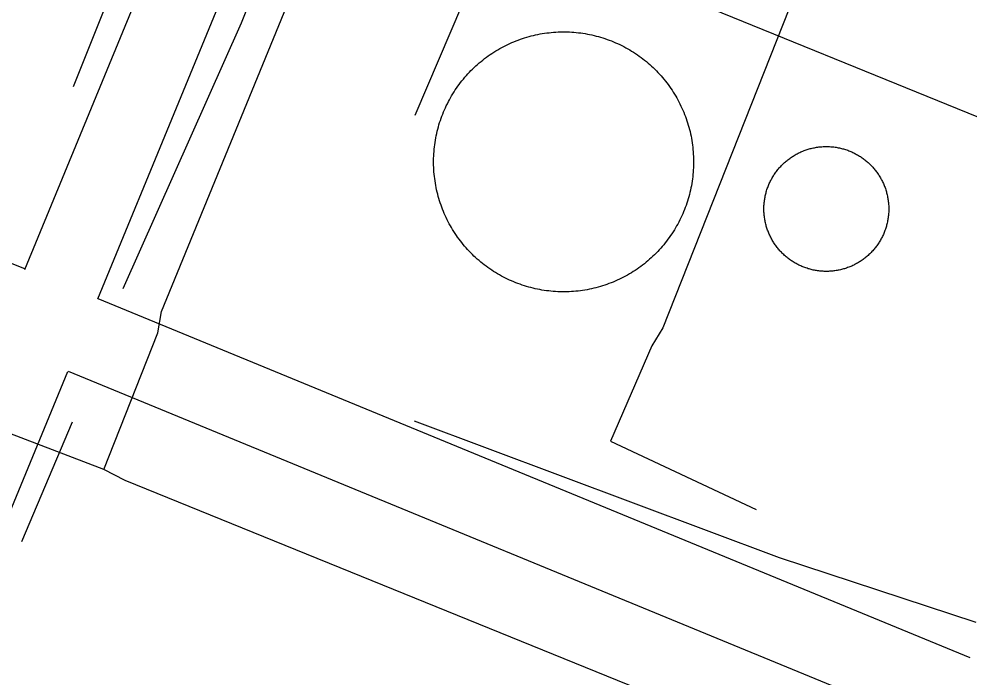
# Model space of a CAD drawing. Extents: x 3567028 to 3605064, y 510945 to 536587.
# Drawn here: x 3589887.8 to 3590250.8, y 518396.7 to 518648.2 of the extents above; entities that cross this region are included whole.
import ezdxf

# ---------------------------------------------------------------- set-up
doc = ezdxf.new("R2010")
doc.units = 0
for name, color, linetype in [('V-DOMW-TANK', 7, 'Continuous'), ('V-ROAD-CNTR', 7, 'Continuous'), ('V-TOPO-SHOR', 7, 'Continuous'), ('V-UTIL-LINE', 7, 'Continuous')]:
    doc.layers.add(name, color=color, linetype=linetype)

msp = doc.modelspace()

# ---------------------------------------------------------------- linework, layer by layer
at = {"layer": 'V-DOMW-TANK'}
for points in [[(3590058.58, 518626.63), (3590059.16, 518627.27), (3590059.75, 518627.9), (3590060.35, 518628.52), (3590060.97, 518629.13), (3590061.59, 518629.73), (3590062.23, 518630.33), (3590062.87, 518630.9), (3590063.52, 518631.47), (3590064.19, 518632.03), (3590064.86, 518632.57), (3590065.54, 518633.1), (3590066.24, 518633.62), (3590066.94, 518634.13), (3590067.65, 518634.63), (3590068.37, 518635.11), (3590069.09, 518635.58), (3590069.83, 518636.04), (3590070.57, 518636.48), (3590071.32, 518636.92), (3590072.08, 518637.33), (3590072.85, 518637.74), (3590073.62, 518638.13), (3590074.4, 518638.51), (3590075.18, 518638.88), (3590075.97, 518639.23), (3590076.77, 518639.56), (3590077.57, 518639.89), (3590078.38, 518640.2), (3590079.2, 518640.49), (3590080.02, 518640.77), (3590080.84, 518641.04), (3590081.67, 518641.29), (3590082.5, 518641.53), (3590083.34, 518641.75), (3590084.18, 518641.96), (3590085.02, 518642.15), (3590085.87, 518642.33), (3590086.72, 518642.5), (3590087.57, 518642.65), (3590088.43, 518642.78), (3590089.29, 518642.9), (3590090.15, 518643), (3590091, 518643.09), (3590091.87, 518643.17), (3590092.73, 518643.23), (3590093.6, 518643.27), (3590094.46, 518643.3), (3590095.33, 518643.31), (3590096.2, 518643.31), (3590097.06, 518643.3), (3590097.93, 518643.27), (3590098.79, 518643.22), (3590099.65, 518643.16), (3590100.52, 518643.08), (3590101.38, 518642.99), (3590102.24, 518642.88), (3590103.1, 518642.76), (3590103.95, 518642.63), (3590104.81, 518642.47), (3590105.65, 518642.31), (3590106.5, 518642.13), (3590107.34, 518641.93), (3590108.18, 518641.72), (3590109.02, 518641.49), (3590109.85, 518641.25), (3590110.68, 518641), (3590111.5, 518640.73), (3590112.32, 518640.45), (3590113.13, 518640.15), (3590113.94, 518639.84), (3590114.74, 518639.52), (3590115.54, 518639.17), (3590116.33, 518638.82), (3590117.12, 518638.45), (3590117.89, 518638.08), (3590118.66, 518637.68), (3590119.43, 518637.27), (3590120.18, 518636.85), (3590120.93, 518636.42), (3590121.67, 518635.97), (3590122.41, 518635.51), (3590123.13, 518635.04), (3590123.85, 518634.55), (3590124.56, 518634.06), (3590125.26, 518633.55), (3590125.95, 518633.02), (3590126.63, 518632.49), (3590127.3, 518631.94), (3590127.97, 518631.39), (3590128.62, 518630.82), (3590129.26, 518630.24), (3590129.9, 518629.65), (3590130.52, 518629.04), (3590131.13, 518628.43), (3590131.73, 518627.81), (3590132.32, 518627.17), (3590132.9, 518626.53), (3590133.46, 518625.88), (3590134.02, 518625.21), (3590134.56, 518624.54)], [(3590069.72, 518551.43), (3590068.98, 518551.89), (3590068.26, 518552.37), (3590067.54, 518552.85), (3590066.83, 518553.35), (3590066.13, 518553.86), (3590065.44, 518554.38), (3590064.76, 518554.91), (3590064.09, 518555.46), (3590063.43, 518556.02), (3590062.77, 518556.59), (3590062.13, 518557.17), (3590061.5, 518557.76), (3590060.88, 518558.36), (3590060.27, 518558.98), (3590059.67, 518559.6), (3590059.08, 518560.23), (3590058.5, 518560.88), (3590057.93, 518561.53), (3590057.37, 518562.19), (3590056.83, 518562.87), (3590056.3, 518563.55), (3590055.78, 518564.24), (3590055.27, 518564.95), (3590054.77, 518565.65), (3590054.29, 518566.37), (3590053.82, 518567.1), (3590053.36, 518567.84), (3590052.92, 518568.58), (3590052.48, 518569.33), (3590052.06, 518570.09), (3590051.66, 518570.85), (3590051.27, 518571.62), (3590050.89, 518572.4), (3590050.52, 518573.19), (3590050.17, 518573.98), (3590049.83, 518574.78), (3590049.51, 518575.58), (3590049.2, 518576.39), (3590048.91, 518577.2), (3590048.63, 518578.02), (3590048.36, 518578.85), (3590048.11, 518579.67), (3590047.87, 518580.51), (3590047.65, 518581.34), (3590047.44, 518582.18), (3590047.25, 518583.03), (3590047.07, 518583.88), (3590046.9, 518584.72), (3590046.75, 518585.58), (3590046.62, 518586.43), (3590046.5, 518587.29), (3590046.4, 518588.15), (3590046.31, 518589.01), (3590046.23, 518589.88), (3590046.17, 518590.74), (3590046.13, 518591.6), (3590046.1, 518592.47), (3590046.08, 518593.33), (3590046.08, 518594.2), (3590046.1, 518595.07), (3590046.13, 518595.93), (3590046.18, 518596.79), (3590046.24, 518597.66), (3590046.32, 518598.52), (3590046.41, 518599.38), (3590046.52, 518600.24), (3590046.64, 518601.1), (3590046.77, 518601.95), (3590046.93, 518602.81), (3590047.09, 518603.66), (3590047.27, 518604.5), (3590047.47, 518605.35), (3590047.68, 518606.19), (3590047.91, 518607.02), (3590048.14, 518607.86), (3590048.4, 518608.68), (3590048.67, 518609.51), (3590048.95, 518610.32), (3590049.25, 518611.14), (3590049.56, 518611.95), (3590049.89, 518612.75), (3590050.22, 518613.54), (3590050.58, 518614.34), (3590050.94, 518615.12), (3590051.33, 518615.9), (3590051.72, 518616.67), (3590052.13, 518617.43), (3590052.55, 518618.19), (3590052.98, 518618.94), (3590053.43, 518619.68), (3590053.89, 518620.42), (3590054.36, 518621.14), (3590054.85, 518621.86), (3590055.34, 518622.57), (3590055.85, 518623.27), (3590056.38, 518623.96), (3590056.91, 518624.64), (3590057.46, 518625.31), (3590058.01, 518625.98), (3590058.58, 518626.63)], [(3590134.56, 518624.54), (3590135.1, 518623.85), (3590135.62, 518623.16), (3590136.12, 518622.46), (3590136.62, 518621.75), (3590137.1, 518621.03), (3590137.58, 518620.3), (3590138.03, 518619.57), (3590138.48, 518618.83), (3590138.91, 518618.08), (3590139.33, 518617.32), (3590139.73, 518616.55), (3590140.13, 518615.78), (3590140.5, 518615), (3590140.87, 518614.22), (3590141.22, 518613.43), (3590141.56, 518612.63), (3590141.88, 518611.83), (3590142.19, 518611.02), (3590142.49, 518610.2), (3590142.77, 518609.38), (3590143.04, 518608.56), (3590143.29, 518607.73), (3590143.52, 518606.9), (3590143.75, 518606.06), (3590143.95, 518605.22), (3590144.15, 518604.38), (3590144.33, 518603.53), (3590144.49, 518602.68), (3590144.64, 518601.83), (3590144.77, 518600.97), (3590144.89, 518600.11), (3590145, 518599.25), (3590145.09, 518598.39), (3590145.16, 518597.53), (3590145.22, 518596.67), (3590145.27, 518595.8), (3590145.3, 518594.94), (3590145.31, 518594.07), (3590145.31, 518593.21), (3590145.29, 518592.34), (3590145.26, 518591.47), (3590145.21, 518590.61), (3590145.15, 518589.74), (3590145.08, 518588.88), (3590144.98, 518588.02), (3590144.88, 518587.16), (3590144.75, 518586.31), (3590144.62, 518585.45), (3590144.47, 518584.6), (3590144.3, 518583.75), (3590144.12, 518582.9), (3590143.92, 518582.06), (3590143.71, 518581.22), (3590143.49, 518580.38), (3590143.25, 518579.55), (3590142.99, 518578.72), (3590142.73, 518577.9), (3590142.44, 518577.08), (3590142.15, 518576.27), (3590141.83, 518575.46)], [(3590177.47, 518590.73), (3590177.74, 518591.04), (3590178.01, 518591.36), (3590178.28, 518591.67), (3590178.56, 518591.98), (3590178.85, 518592.28), (3590179.14, 518592.58), (3590179.44, 518592.87), (3590179.74, 518593.15), (3590180.05, 518593.43), (3590180.36, 518593.71), (3590180.68, 518593.98), (3590181, 518594.24), (3590181.32, 518594.5), (3590181.65, 518594.76), (3590181.99, 518595), (3590182.33, 518595.24), (3590182.67, 518595.48), (3590183.02, 518595.71), (3590183.37, 518595.93), (3590183.72, 518596.15), (3590184.08, 518596.36), (3590184.44, 518596.57), (3590184.81, 518596.77), (3590185.18, 518596.96), (3590185.55, 518597.14), (3590185.92, 518597.32), (3590186.3, 518597.49), (3590186.69, 518597.66), (3590187.07, 518597.82), (3590187.46, 518597.97), (3590187.85, 518598.12), (3590188.24, 518598.25), (3590188.63, 518598.39), (3590189.03, 518598.51), (3590189.43, 518598.63), (3590189.83, 518598.74), (3590190.23, 518598.84), (3590190.64, 518598.94), (3590191.04, 518599.03), (3590191.45, 518599.11), (3590191.86, 518599.19), (3590192.27, 518599.26), (3590192.68, 518599.32), (3590193.09, 518599.37), (3590193.51, 518599.42), (3590193.92, 518599.46), (3590194.33, 518599.49), (3590194.75, 518599.52), (3590195.17, 518599.53), (3590195.58, 518599.55), (3590196, 518599.55), (3590196.41, 518599.54), (3590196.83, 518599.53), (3590197.25, 518599.52), (3590197.66, 518599.49), (3590198.08, 518599.46), (3590198.49, 518599.42), (3590198.9, 518599.37), (3590199.31, 518599.32), (3590199.73, 518599.25), (3590200.14, 518599.18), (3590200.54, 518599.11), (3590200.95, 518599.03), (3590201.36, 518598.94), (3590201.76, 518598.84), (3590202.17, 518598.73), (3590202.57, 518598.62), (3590202.96, 518598.5), (3590203.36, 518598.38), (3590203.76, 518598.24), (3590204.15, 518598.11), (3590204.54, 518597.96), (3590204.92, 518597.81), (3590205.31, 518597.65), (3590205.69, 518597.48), (3590206.07, 518597.31), (3590206.44, 518597.13), (3590206.82, 518596.95), (3590207.18, 518596.75), (3590207.55, 518596.55), (3590207.91, 518596.35), (3590208.27, 518596.14), (3590208.62, 518595.92), (3590208.97, 518595.7), (3590209.32, 518595.47), (3590209.66, 518595.23), (3590210, 518594.99), (3590210.34, 518594.74), (3590210.67, 518594.49), (3590210.99, 518594.23), (3590211.31, 518593.97), (3590211.63, 518593.7), (3590211.94, 518593.42), (3590212.25, 518593.14), (3590212.55, 518592.85), (3590212.85, 518592.56), (3590213.14, 518592.26), (3590213.42, 518591.96), (3590213.7, 518591.66), (3590213.98, 518591.34)], [(3590213.98, 518591.34), (3590214.25, 518591.03), (3590214.51, 518590.71), (3590214.77, 518590.38), (3590215.02, 518590.05), (3590215.27, 518589.72), (3590215.51, 518589.38), (3590215.75, 518589.03), (3590215.98, 518588.69), (3590216.2, 518588.34), (3590216.42, 518587.98), (3590216.63, 518587.62), (3590216.83, 518587.26), (3590217.03, 518586.9), (3590217.22, 518586.53), (3590217.41, 518586.15), (3590217.59, 518585.78), (3590217.76, 518585.4), (3590217.93, 518585.02), (3590218.09, 518584.63), (3590218.24, 518584.25), (3590218.38, 518583.86), (3590218.52, 518583.47), (3590218.65, 518583.07), (3590218.78, 518582.68), (3590218.9, 518582.28), (3590219.01, 518581.87), (3590219.11, 518581.47), (3590219.21, 518581.07), (3590219.3, 518580.66), (3590219.38, 518580.25), (3590219.46, 518579.84), (3590219.52, 518579.43), (3590219.58, 518579.02), (3590219.64, 518578.61), (3590219.69, 518578.2), (3590219.73, 518577.78), (3590219.76, 518577.37), (3590219.78, 518576.95), (3590219.8, 518576.54), (3590219.81, 518576.12), (3590219.82, 518575.71), (3590219.81, 518575.29), (3590219.8, 518574.87), (3590219.78, 518574.46), (3590219.76, 518574.04), (3590219.72, 518573.63), (3590219.68, 518573.22), (3590219.64, 518572.8), (3590219.58, 518572.39), (3590219.52, 518571.98), (3590219.45, 518571.57), (3590219.38, 518571.16), (3590219.29, 518570.75), (3590219.2, 518570.35), (3590219.1, 518569.94), (3590219, 518569.54), (3590218.89, 518569.14), (3590218.77, 518568.74), (3590218.65, 518568.34), (3590218.51, 518567.95)], [(3590184.42, 518554.88), (3590184.06, 518555.09), (3590183.7, 518555.3), (3590183.35, 518555.51), (3590183, 518555.74), (3590182.65, 518555.97), (3590182.31, 518556.2), (3590181.97, 518556.45), (3590181.63, 518556.69), (3590181.3, 518556.95), (3590180.98, 518557.21), (3590180.66, 518557.47), (3590180.34, 518557.74), (3590180.03, 518558.02), (3590179.73, 518558.3), (3590179.42, 518558.58), (3590179.13, 518558.88), (3590178.83, 518559.17), (3590178.55, 518559.47), (3590178.27, 518559.78), (3590177.99, 518560.09), (3590177.72, 518560.41), (3590177.46, 518560.73), (3590177.2, 518561.05), (3590176.95, 518561.39), (3590176.7, 518561.72), (3590176.46, 518562.06), (3590176.23, 518562.4), (3590175.99, 518562.75), (3590175.77, 518563.1), (3590175.55, 518563.45), (3590175.34, 518563.81), (3590175.14, 518564.17), (3590174.94, 518564.54), (3590174.75, 518564.91), (3590174.56, 518565.28), (3590174.38, 518565.66), (3590174.21, 518566.04), (3590174.04, 518566.42), (3590173.89, 518566.8), (3590173.73, 518567.19), (3590173.59, 518567.58), (3590173.45, 518567.97), (3590173.32, 518568.36), (3590173.19, 518568.76), (3590173.08, 518569.16), (3590172.96, 518569.56), (3590172.86, 518569.97), (3590172.77, 518570.37), (3590172.67, 518570.78), (3590172.59, 518571.18), (3590172.51, 518571.59), (3590172.45, 518572), (3590172.39, 518572.41), (3590172.33, 518572.83), (3590172.28, 518573.24), (3590172.24, 518573.65), (3590172.21, 518574.07), (3590172.19, 518574.48), (3590172.17, 518574.9), (3590172.16, 518575.31), (3590172.16, 518575.73), (3590172.16, 518576.15), (3590172.17, 518576.56), (3590172.19, 518576.98), (3590172.21, 518577.39), (3590172.25, 518577.81), (3590172.29, 518578.22), (3590172.33, 518578.63), (3590172.39, 518579.04), (3590172.45, 518579.46), (3590172.52, 518579.87), (3590172.6, 518580.28), (3590172.68, 518580.68), (3590172.77, 518581.09), (3590172.87, 518581.49), (3590172.97, 518581.9), (3590173.08, 518582.3), (3590173.2, 518582.7), (3590173.33, 518583.09), (3590173.46, 518583.49), (3590173.6, 518583.88), (3590173.74, 518584.27), (3590173.89, 518584.66), (3590174.05, 518585.04), (3590174.22, 518585.42), (3590174.39, 518585.8), (3590174.57, 518586.17), (3590174.76, 518586.55), (3590174.95, 518586.92), (3590175.15, 518587.28), (3590175.35, 518587.64), (3590175.56, 518588), (3590175.78, 518588.36), (3590176, 518588.71), (3590176.23, 518589.05), (3590176.47, 518589.4), (3590176.71, 518589.73), (3590176.96, 518590.07), (3590177.21, 518590.4), (3590177.47, 518590.73)], [(3590141.83, 518575.46), (3590141.51, 518574.66), (3590141.17, 518573.86), (3590140.82, 518573.07), (3590140.45, 518572.29), (3590140.07, 518571.51), (3590139.67, 518570.74), (3590139.27, 518569.97), (3590138.85, 518569.22), (3590138.41, 518568.47), (3590137.97, 518567.72), (3590137.5, 518566.99), (3590137.03, 518566.27), (3590136.55, 518565.55), (3590136.05, 518564.84), (3590135.54, 518564.14), (3590135.02, 518563.45), (3590134.48, 518562.77), (3590133.94, 518562.09), (3590133.38, 518561.43), (3590132.81, 518560.78), (3590132.23, 518560.14), (3590131.64, 518559.51), (3590131.04, 518558.88), (3590130.43, 518558.27), (3590129.8, 518557.67), (3590129.17, 518557.08), (3590128.52, 518556.5), (3590127.87, 518555.93), (3590127.21, 518555.38), (3590126.53, 518554.83), (3590125.85, 518554.3), (3590125.16, 518553.78), (3590124.45, 518553.27), (3590123.75, 518552.78), (3590123.03, 518552.29), (3590122.3, 518551.82), (3590121.57, 518551.37), (3590120.82, 518550.92), (3590120.07, 518550.49), (3590119.31, 518550.07), (3590118.55, 518549.67), (3590117.78, 518549.27), (3590117, 518548.9), (3590116.21, 518548.53), (3590115.42, 518548.18), (3590114.62, 518547.84), (3590113.82, 518547.51), (3590113.01, 518547.21), (3590112.2, 518546.91), (3590111.38, 518546.63), (3590110.55, 518546.36), (3590109.73, 518546.11), (3590108.89, 518545.88), (3590108.06, 518545.65), (3590107.21, 518545.44), (3590106.37, 518545.25), (3590105.53, 518545.07), (3590104.67, 518544.91), (3590103.82, 518544.76), (3590102.97, 518544.62), (3590102.11, 518544.51), (3590101.25, 518544.4), (3590100.39, 518544.31), (3590099.52, 518544.24), (3590098.66, 518544.18), (3590097.8, 518544.13), (3590096.93, 518544.1), (3590096.06, 518544.09), (3590095.2, 518544.09), (3590094.33, 518544.11), (3590093.47, 518544.14), (3590092.6, 518544.19), (3590091.74, 518544.25), (3590090.88, 518544.32), (3590090.02, 518544.41), (3590089.16, 518544.52), (3590088.3, 518544.64), (3590087.44, 518544.78), (3590086.59, 518544.93), (3590085.74, 518545.1), (3590084.9, 518545.28), (3590084.05, 518545.48), (3590083.21, 518545.68), (3590082.38, 518545.91), (3590081.54, 518546.15), (3590080.72, 518546.4), (3590079.89, 518546.67), (3590079.07, 518546.96), (3590078.26, 518547.25), (3590077.45, 518547.57), (3590076.65, 518547.89), (3590075.85, 518548.23), (3590075.06, 518548.58), (3590074.28, 518548.95), (3590073.5, 518549.33), (3590072.73, 518549.72), (3590071.97, 518550.13), (3590071.21, 518550.55), (3590070.46, 518550.99), (3590069.72, 518551.43)], [(3590218.51, 518567.95), (3590218.37, 518567.55), (3590218.23, 518567.17), (3590218.08, 518566.78), (3590217.92, 518566.4), (3590217.75, 518566.01), (3590217.58, 518565.64), (3590217.4, 518565.26), (3590217.21, 518564.89), (3590217.02, 518564.52), (3590216.82, 518564.15), (3590216.62, 518563.79), (3590216.41, 518563.43), (3590216.19, 518563.08), (3590215.96, 518562.73), (3590215.74, 518562.38), (3590215.5, 518562.04), (3590215.26, 518561.7), (3590215.01, 518561.37), (3590214.76, 518561.04), (3590214.5, 518560.71), (3590214.23, 518560.39), (3590213.96, 518560.08), (3590213.69, 518559.76), (3590213.41, 518559.46), (3590213.12, 518559.16), (3590212.83, 518558.86), (3590212.53, 518558.57), (3590212.23, 518558.28), (3590211.92, 518558), (3590211.61, 518557.72), (3590211.29, 518557.46), (3590210.97, 518557.19), (3590210.65, 518556.93), (3590210.32, 518556.68), (3590209.98, 518556.43), (3590209.64, 518556.19), (3590209.3, 518555.95), (3590208.95, 518555.73), (3590208.6, 518555.5), (3590208.25, 518555.28), (3590207.89, 518555.07), (3590207.53, 518554.87), (3590207.16, 518554.67), (3590206.79, 518554.48), (3590206.42, 518554.29), (3590206.05, 518554.11), (3590205.67, 518553.94), (3590205.29, 518553.78), (3590204.9, 518553.62), (3590204.51, 518553.47), (3590204.12, 518553.32), (3590203.73, 518553.18), (3590203.34, 518553.05), (3590202.94, 518552.92), (3590202.54, 518552.81), (3590202.14, 518552.7), (3590201.74, 518552.59), (3590201.33, 518552.49), (3590200.93, 518552.41), (3590200.52, 518552.32), (3590200.11, 518552.25), (3590199.7, 518552.18), (3590199.29, 518552.12), (3590198.88, 518552.06), (3590198.46, 518552.02), (3590198.05, 518551.98), (3590197.64, 518551.94), (3590197.22, 518551.92), (3590196.81, 518551.9), (3590196.39, 518551.89), (3590195.97, 518551.89), (3590195.56, 518551.89), (3590195.14, 518551.9), (3590194.73, 518551.92), (3590194.31, 518551.95), (3590193.9, 518551.98), (3590193.48, 518552.02), (3590193.07, 518552.07), (3590192.66, 518552.12), (3590192.25, 518552.18), (3590191.83, 518552.25), (3590191.43, 518552.33), (3590191.02, 518552.41), (3590190.61, 518552.5), (3590190.21, 518552.6), (3590189.81, 518552.7), (3590189.41, 518552.81), (3590189.01, 518552.93), (3590188.61, 518553.06), (3590188.22, 518553.19), (3590187.82, 518553.33), (3590187.43, 518553.47), (3590187.05, 518553.63), (3590186.66, 518553.79), (3590186.28, 518553.95), (3590185.9, 518554.12), (3590185.53, 518554.3), (3590185.16, 518554.49), (3590184.79, 518554.68), (3590184.42, 518554.88)]]:
    msp.add_lwpolyline(points, dxfattribs=at)
at = {"layer": 'V-ROAD-CNTR'}
for points in [[(3589917.94, 518541.48), (3589979.82, 518691.71), (3590087, 518961.32), (3590204.79, 519253.25), (3590310.8, 519515.46), (3590360.17, 519634.8), (3590412.37, 519761), (3590426.24, 519796.48)], [(3589890.06, 518552.56), (3589952.02, 518702.97), (3590054.33, 518960.35)], [(3589455.87, 518728.82), (3589630.87, 518657.9), (3589890.21, 518552.91)], [(3589917.97, 518541.56), (3590250.81, 518404.56)], [(3589805.35, 518261.78), (3589807.53, 518266.77), (3589883.33, 518457.46), (3589906.49, 518513.69)], [(3589906.55, 518513.82), (3590239.77, 518376.66)]]:
    msp.add_lwpolyline(points, dxfattribs=at)
at = {"layer": 'V-TOPO-SHOR'}
msp.add_line((3589908.1, 518494.36), (3589888.75, 518448.69), dxfattribs=at)
for points in [[(3590060.58, 518873.17), (3590017.76, 518759.58), (3589972.6, 518646.58), (3589927.45, 518545.29)], [(3589978.42, 518801.58), (3589943.45, 518709.86), (3589908.47, 518622.28)], [(3590038.69, 518494.87), (3590178.04, 518442.67), (3590252.99, 518418.03)]]:
    msp.add_lwpolyline(points, dxfattribs=at)
at = {"layer": 'V-UTIL-LINE'}
for points in [[(3589940.79, 518528.38), (3589942.17, 518536.61), (3590054.14, 518809.56), (3590072.69, 518854.83), (3590076.81, 518865.8), (3590088.49, 518902.15), (3590089.87, 518905.58), (3590122.15, 518985.14), (3590138.62, 518995.41), (3590137.25, 518998.85), (3590198.4, 519161.39), (3590232.75, 519249.17), (3590315.05, 519220.31), (3590322.6, 519219.62), (3590520.11, 519141.3), (3590569.57, 519255.83), (3590573, 519264.75), (3590610.03, 519250.32)], [(3590242.09, 518804.65), (3590133.55, 518530.33), (3590129.43, 518523.47), (3590113.63, 518487.12), (3590169.18, 518461.02)], [(3590289.83, 518318.96), (3590294.64, 518333.36), (3590298.77, 518346.39), (3590311.82, 518379.31), (3590317.31, 518390.97), (3590387.38, 518556.25), (3590367.49, 518563.12), (3590362, 518566.55), (3590327.71, 518581.66), (3590320.17, 518583.73), (3590070.53, 518685.39), (3590038.94, 518611.33)], [(3589920.18, 518476.26), (3589864.63, 518497.56), (3589855.71, 518500.31), (3589740.5, 518548.39), (3589735, 518530.56), (3589704.83, 518542.92)], [(3590289.83, 518318.96), (3590285.72, 518327.19), (3590268.57, 518333.38), (3590265.83, 518335.43), (3590234.28, 518348.49), (3590230.85, 518349.17), (3589928.41, 518472.14), (3589920.18, 518476.26), (3589940.79, 518528.38)]]:
    msp.add_lwpolyline(points, dxfattribs=at)

doc.saveas('drawing.dxf')
